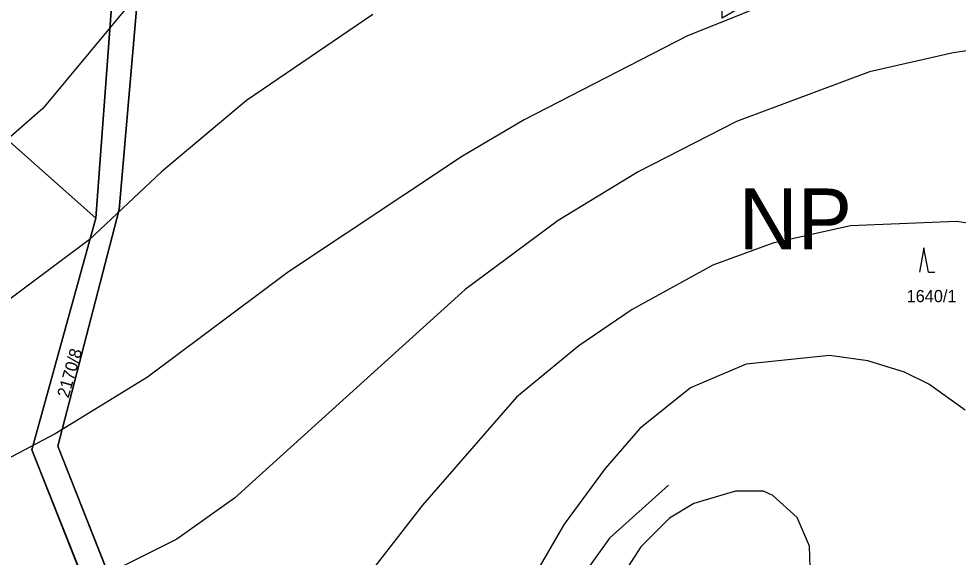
# Model space of a CAD drawing. Extents: x -706130 to -698555, y -971544 to -967260.
# Drawn here: x -704842.6 to -704688.5, y -970792.7 to -970704.4 of the extents above; entities that cross this region are included whole.
import ezdxf

# ---------------------------------------------------------------- set-up
doc = ezdxf.new("R2010")
doc.units = 0
for name, color, linetype in [('KN_Hranice_parcel', 7, 'Continuous'), ('KN_Parcelni cisla', 7, 'Continuous'), ('KN_Polygon parcely', 7, 'Continuous'), ('KN_POZEMKY_10_LESNI POZEMEK', 7, 'Continuous'), ('KN_POZEMKY_14_OSTATNI PLOCHA', 7, 'Continuous'), ('KN_VYUZITI_17_ostatni plocha_ostatni komunikace', 7, 'Continuous'), ('KN_Značky kultur', 7, 'Continuous'), ('Plochy lesní všeobecné S', 7, 'Continuous'), ('Plochy přírodní - lesní S', 7, 'Continuous'), ('Plochy smíšené nezastavěného území všeobecné S', 7, 'Continuous'), ('Regulační bloky v krajině S', 7, 'Continuous'), ('Regulační kódy v krajině S', 7, 'Continuous'), ('USES_BC_mistni S', 7, 'Continuous'), ('USES_BK_nadregionalni S', 7, 'Continuous'), ('USES_ŠRAFY S', 7, 'Continuous'), ('VÝŠKOPIS_vrstevnice doplňková', 7, 'Continuous'), ('VÝŠKOPIS_vrstevnice hlavní', 7, 'Continuous'), ('VÝŠKOPIS_vrstevnice zesílená', 7, 'Continuous')]:
    doc.layers.add(name, color=color, linetype=linetype)

msp = doc.modelspace()

# ---------------------------------------------------------------- linework, layer by layer
at = {"layer": 'KN_Hranice_parcel'}
for points in [[(-704805.32, -970573.53), (-704827.39, -970702.43), (-704829.92, -970737.1), (-704840.46, -970775.08), (-704822.48, -970820.2), (-704801.58, -970846.29), (-704800.88, -970849.71)], [(-704795.9, -970850.6), (-704797.48, -970845.78), (-704819.38, -970818.25), (-704823.34, -970806.95), (-704836.19, -970774.44), (-704826.11, -970735.65), (-704823.24, -970702.21), (-704803.19, -970584.5)]]:
    msp.add_lwpolyline(points, dxfattribs=at)
at = {"layer": 'KN_Polygon parcely'}
msp.add_lwpolyline([(-704797.95, -970863.95), (-704795.92, -970881.37), (-704791.09, -970875.91), (-704791.8, -970863.06), (-704795.9, -970850.6), (-704797.48, -970845.78), (-704819.38, -970818.25), (-704823.34, -970806.95), (-704836.19, -970774.44), (-704826.11, -970735.65), (-704823.24, -970702.21), (-704803.19, -970584.5), (-704798.49, -970561.62), (-704795.22, -970552.05), (-704800.93, -970553.45), (-704801.8, -970557.23), (-704802.61, -970560.73), (-704805.32, -970573.53), (-704827.39, -970702.43), (-704829.92, -970737.1), (-704840.46, -970775.08), (-704822.48, -970820.2), (-704801.58, -970846.29), (-704800.88, -970849.71)], close=True, dxfattribs=at)
for points in [[(-704615.18, -970606.86), (-704692.15, -970629.07), (-704721.73, -970636.04), (-704723.46, -970663.75), (-704723.39, -970702.02), (-704727.23, -970704.29), (-704727.07, -970664.29), (-704726.36, -970637.13), (-704812.92, -970657.53), (-704803.19, -970584.5), (-704823.24, -970702.21), (-704826.11, -970735.65), (-704836.19, -970774.44), (-704823.34, -970806.95), (-704819.38, -970818.25), (-704797.48, -970845.78), (-704795.9, -970850.6), (-704770.65, -970855.12), (-704756.72, -970851.52), (-704739.53, -970826.14), (-704717.14, -970816.65), (-704671.57, -970794.98)], [(-704995.55, -970696.81), (-705005.9, -970718.98), (-704995.67, -970736.7), (-705019.71, -970782.59), (-705007.36, -970806.79), (-705008.69, -970812.11), (-704944.39, -970824.01), (-704800.88, -970849.71), (-704801.58, -970846.29), (-704822.48, -970820.2), (-704840.46, -970775.08), (-704829.92, -970737.1), (-704827.39, -970702.43)]]:
    msp.add_lwpolyline(points, dxfattribs=at)
at = {"layer": 'KN_POZEMKY_10_LESNI POZEMEK'}
for p, q in [((-704826.11, -970735.65), (-704823.24, -970702.21)), ((-704827.39, -970702.43), (-704829.92, -970737.1)), ((-704836.19, -970774.44), (-704826.11, -970735.65)), ((-704829.92, -970737.1), (-704840.46, -970775.08)), ((-704823.34, -970806.95), (-704836.19, -970774.44)), ((-704840.46, -970775.08), (-704822.48, -970820.2))]:
    msp.add_line(p, q, dxfattribs=at)
at = {"layer": 'KN_POZEMKY_14_OSTATNI PLOCHA'}
for p, q in [((-704823.24, -970702.21), (-704826.11, -970735.65)), ((-704829.92, -970737.1), (-704827.39, -970702.43)), ((-704826.11, -970735.65), (-704836.19, -970774.44)), ((-704840.46, -970775.08), (-704829.92, -970737.1)), ((-704836.19, -970774.44), (-704823.34, -970806.95)), ((-704822.48, -970820.2), (-704840.46, -970775.08))]:
    msp.add_line(p, q, dxfattribs=at)
at = {"layer": 'KN_VYUZITI_17_ostatni plocha_ostatni komunikace'}
for p, q in [((-704823.24, -970702.21), (-704826.11, -970735.65)), ((-704829.92, -970737.1), (-704827.39, -970702.43)), ((-704826.11, -970735.65), (-704836.19, -970774.44)), ((-704840.46, -970775.08), (-704829.92, -970737.1)), ((-704836.19, -970774.44), (-704823.34, -970806.95)), ((-704822.48, -970820.2), (-704840.46, -970775.08))]:
    msp.add_line(p, q, dxfattribs=at)
at = {"layer": 'KN_Značky kultur'}
for p, q in [((-704694.15, -970741.95), (-704694.9, -970745.95)), ((-704693.4, -970745.95), (-704694.15, -970741.95)), ((-704693.4, -970745.95), (-704692.4, -970745.95))]:
    msp.add_line(p, q, dxfattribs=at)
at = {"layer": 'Plochy lesní všeobecné S'}
for p, q in [((-704829.92, -970737.1), (-704827.39, -970702.43)), ((-704840.46, -970775.08), (-704829.92, -970737.1)), ((-704822.48, -970820.2), (-704840.46, -970775.08))]:
    msp.add_line(p, q, dxfattribs=at)
at = {"layer": 'Plochy přírodní - lesní S'}
for p, q in [((-704823.24, -970702.21), (-704826.11, -970735.65)), ((-704826.11, -970735.65), (-704836.19, -970774.44)), ((-704836.19, -970774.44), (-704823.34, -970806.95))]:
    msp.add_line(p, q, dxfattribs=at)
at = {"layer": 'Plochy smíšené nezastavěného území všeobecné S'}
for p, q in [((-704826.11, -970735.65), (-704823.24, -970702.21)), ((-704827.39, -970702.43), (-704829.92, -970737.1)), ((-704836.19, -970774.44), (-704826.11, -970735.65)), ((-704829.92, -970737.1), (-704840.46, -970775.08)), ((-704823.34, -970806.95), (-704836.19, -970774.44)), ((-704840.46, -970775.08), (-704822.48, -970820.2))]:
    msp.add_line(p, q, dxfattribs=at)
at = {"layer": 'Regulační bloky v krajině S'}
for p, q in [((-704823.24, -970702.21), (-704826.11, -970735.65)), ((-704829.92, -970737.1), (-704827.39, -970702.43)), ((-704826.11, -970735.65), (-704836.19, -970774.44)), ((-704840.46, -970775.08), (-704829.92, -970737.1)), ((-704836.19, -970774.44), (-704823.34, -970806.95)), ((-704822.48, -970820.2), (-704840.46, -970775.08))]:
    msp.add_line(p, q, dxfattribs=at)
at = {"layer": 'USES_BC_mistni S'}
msp.add_lwpolyline([(-704615.18, -970606.86), (-704692.15, -970629.07), (-704721.73, -970636.04), (-704726.36, -970637.13), (-704812.92, -970657.53), (-704815.84, -970658.78), (-704823.24, -970702.21), (-704826.11, -970735.65), (-704836.19, -970774.44), (-704823.34, -970806.95), (-704819.38, -970818.25), (-704797.48, -970845.78), (-704795.9, -970850.6), (-704770.65, -970855.12), (-704756.72, -970851.52), (-704716.59, -970842.66), (-704691.58, -970839.33), (-704677.02, -970837.39)], dxfattribs=at)
at = {"layer": 'USES_BK_nadregionalni S'}
msp.add_lwpolyline([(-705042.96, -970468.75), (-705058.24, -970467.41), (-705071.1, -970465.84), (-705045.1, -970418.13), (-705048.89, -970416.82), (-705079.26, -970412.42), (-705096.72, -970409.11), (-705098.19, -970413.99), (-705134.66, -970488.39), (-705097.9, -970502.49), (-705090.53, -970503.78), (-705052.65, -970507.93), (-704910.05, -970564.87), (-704857.47, -970584.94), (-704848.24, -970587.17), (-704869.42, -970702.1), (-704829.92, -970737.1), (-704827.39, -970702.43), (-704805.32, -970573.53), (-704802.61, -970560.73), (-704801.8, -970557.23), (-704845.38, -970546.71), (-704900.4, -970525), (-704904.79, -970523.27)], close=True, dxfattribs=at)
at = {"layer": 'USES_ŠRAFY S'}
msp.add_lwpolyline([(-705042.96, -970468.75), (-705058.24, -970467.41), (-705071.1, -970465.84), (-705045.1, -970418.13), (-705048.89, -970416.82), (-705079.26, -970412.42), (-705096.72, -970409.11), (-705098.19, -970413.99), (-705134.66, -970488.39), (-705097.9, -970502.49), (-705090.53, -970503.78), (-705052.65, -970507.93), (-704910.05, -970564.87), (-704857.47, -970584.94), (-704848.24, -970587.17), (-704869.42, -970702.1), (-704829.92, -970737.1), (-704827.39, -970702.43), (-704805.32, -970573.53), (-704802.61, -970560.73), (-704801.8, -970557.23), (-704845.38, -970546.71), (-704900.4, -970525), (-704904.79, -970523.27)], close=True, dxfattribs=at)
msp.add_lwpolyline([(-704615.18, -970606.86), (-704692.15, -970629.07), (-704721.73, -970636.04), (-704726.36, -970637.13), (-704812.92, -970657.53), (-704815.84, -970658.78), (-704823.24, -970702.21), (-704826.11, -970735.65), (-704836.19, -970774.44), (-704823.34, -970806.95), (-704819.38, -970818.25), (-704797.48, -970845.78), (-704795.9, -970850.6), (-704770.65, -970855.12), (-704756.72, -970851.52), (-704716.59, -970842.66), (-704691.58, -970839.33), (-704677.02, -970837.39)], dxfattribs=at)
at = {"layer": 'VÝŠKOPIS_vrstevnice doplňková'}
msp.add_lwpolyline([(-704736.03, -970780.85), (-704745.73, -970789.56), (-704750.44, -970796.12), (-704758.85, -970813.24), (-704763.37, -970825.2), (-704765.27, -970838.21), (-704763.85, -970844.34), (-704761.66, -970848.98), (-704753.86, -970855.19), (-704749.44, -970856.9), (-704743.02, -970856.9), (-704738.45, -970855.9), (-704729.32, -970851.9), (-704716.48, -970842.92), (-704708.06, -970833.5), (-704705.21, -970828.93), (-704702.21, -970822.09), (-704699.5, -970810.67), (-704699.07, -970798.55)], dxfattribs=at)
at = {"layer": 'VÝŠKOPIS_vrstevnice hlavní'}
for points in [[(-704820.06, -970696.68), (-704838.61, -970719.08), (-704847.02, -970726.35), (-704852.02, -970729.35), (-704858.58, -970732.06), (-704867.14, -970733.92), (-704874.27, -970733.92), (-704881.41, -970732.92), (-704894.25, -970728.21), (-704903.66, -970723.07), (-704932.2, -970704.67), (-704941.04, -970697.25)], [(-704784.53, -970703.67), (-704805.22, -970717.79), (-704819.2, -970729.49), (-704831.05, -970740.62), (-704852.3, -970756.46), (-704866.14, -970763.16), (-704873.99, -970765.3), (-704883.12, -970766.44), (-704887.68, -970765.87), (-704892.25, -970764.45), (-704901.38, -970760.02), (-704920.21, -970747.9), (-704933.91, -970737.77), (-704945.32, -970730.92), (-704950.75, -970726.64), (-704956.02, -970720.5), (-704958.16, -970716.94), (-704960.45, -970711.09), (-704962.16, -970699.67)], [(-704675.68, -970707.95), (-704689.37, -970709.95), (-704703.07, -970713.09), (-704724.9, -970721.22), (-704741.02, -970729.49), (-704754.15, -970737.48), (-704769.41, -970748.75), (-704807.22, -970782.99), (-704816.64, -970789.7), (-704825.19, -970793.98), (-704832.9, -970796.26), (-704863.72, -970800.83), (-704889.4, -970807.11), (-704897.96, -970807.82), (-704905.23, -970805.96), (-704911.23, -970801.4), (-704917.22, -970794.27), (-704925.35, -970782.42)], [(-704676.25, -970739.48), (-704688.8, -970737.62), (-704706.21, -970738.34), (-704718.91, -970741.19)], [(-704718.91, -970741.19), (-704728.75, -970744.76), (-704742.02, -970752.03), (-704750.72, -970758.03), (-704760.99, -970766.44), (-704776.4, -970784.14), (-704799.23, -970813.53), (-704806.65, -970819.95), (-704813.78, -970823.66), (-704821.49, -970825.22), (-704827.48, -970825.08), (-704847.45, -970820.94), (-704860.29, -970819.52), (-704865.43, -970819.8), (-704885.97, -970824.37), (-704893.68, -970825.51), (-704899.67, -970825.37), (-704905.66, -970823.94), (-704910.94, -970821.37), (-704921.36, -970812.95), (-704935.76, -970793.84)], [(-704687.38, -970768.58), (-704693.37, -970764.3), (-704697.36, -970762.31), (-704703.35, -970760.45), (-704709.63, -970759.6), (-704723.33, -970761.02), (-704732.46, -970764.88), (-704740.73, -970771.58), (-704746.44, -970778.14), (-704753.15, -970787.27), (-704762.42, -970803.25), (-704769.55, -970821.52), (-704776.83, -970837.49), (-704787.1, -970851.33), (-704787.67, -970851.19), (-704791.24, -970854.61), (-704801.23, -970858.32), (-704805.22, -970858.89), (-704813.78, -970858.32), (-704824.05, -970856.04), (-704853.16, -970847.2)], [(-704744.44, -970796.98), (-704747.58, -970806.11), (-704747.58, -970814.38), (-704746.3, -970818.38), (-704743.68, -970822.73), (-704738.17, -970825.08), (-704731.32, -970824.37), (-704726.61, -970821.94), (-704721.9, -970817.52), (-704715.77, -970808.1), (-704712.77, -970796.12), (-704712.91, -970790.84), (-704714.97, -970786.15), (-704718.91, -970782.57), (-704720.47, -970781.85), (-704725.04, -970781.85), (-704731.89, -970783.85), (-704735.88, -970786.28), (-704740.59, -970790.98), (-704744.44, -970796.98)]]:
    msp.add_lwpolyline(points, dxfattribs=at)
at = {"layer": 'VÝŠKOPIS_vrstevnice zesílená'}
for points in [[(-704821.49, -970763.16), (-704836.61, -970772.44), (-704847.74, -970778.29), (-704860.01, -970783.42), (-704872.56, -970787.27), (-704885.12, -970789.27), (-704895.96, -970789.27), (-704902.81, -970785.42), (-704912.37, -970773.86), (-704924.49, -970764.73), (-704939.33, -970758.03), (-704953.31, -970753.03), (-704966.87, -970745.47), (-704973.72, -970733.92), (-704975.86, -970721.93), (-704978, -970687.69)], [(-704683.67, -970691.4), (-704696.22, -970693.83), (-704715.05, -970699.96), (-704733.03, -970707.24), (-704759.71, -970720.93), (-704769.84, -970726.92), (-704798.37, -970745.9), (-704821.49, -970763.16)]]:
    msp.add_lwpolyline(points, dxfattribs=at)

# ---------------------------------------------------------------- texts
at = {"layer": 'KN_Parcelni cisla'}
msp.add_text('1640/1', height=2, dxfattribs=at).set_placement((-704697, -970750.85))
msp.add_text('2170/8', height=2, rotation=74, dxfattribs=at).set_placement((-704834.42, -970766.66))
at = {"layer": 'Regulační kódy v krajině S'}
msp.add_text('NP', height=10, dxfattribs=at).set_placement((-704724.53, -970742.21))

doc.saveas('drawing.dxf')
